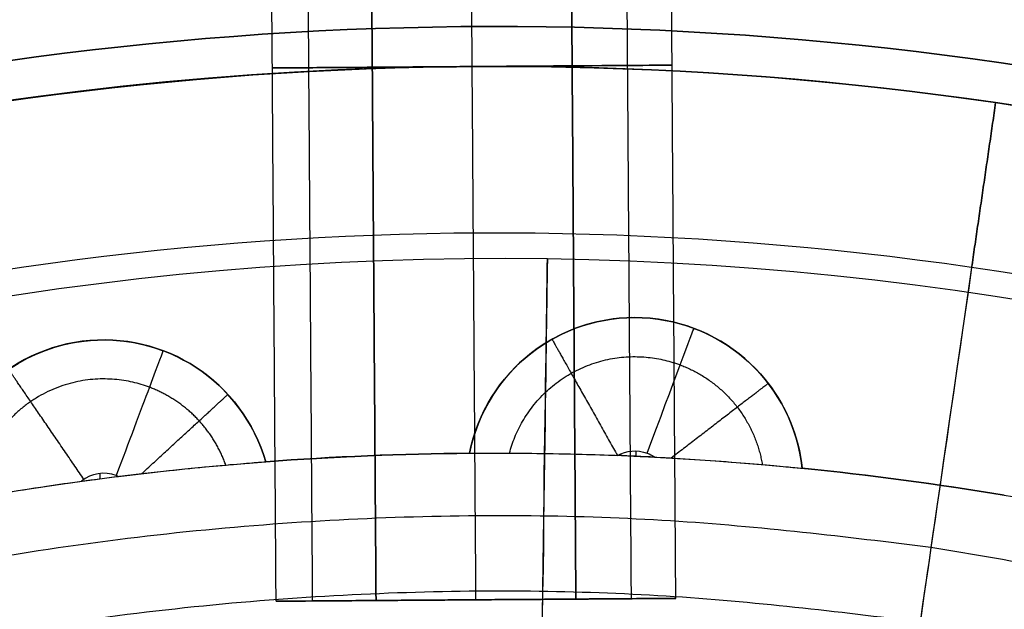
# Model space of a CAD drawing. Header units: millimetres. Extents: x -1645 to 131, y -134 to 129.
# Tile 697 of 1056: x -3.58 to 3.81, y 19.32 to 23.74. Entities that reach past the tile are written whole.
import ezdxf

# ---------------------------------------------------------------- set-up
doc = ezdxf.new("R2010")
doc.units = ezdxf.units.MM
doc.layers.add('Capa 01', color=7, linetype='Continuous')
for name, color, linetype, true_color in [('IGES level 11', 7, 'Continuous', 0xcbd2ee), ('IGES level 19', 7, 'Continuous', 0xffffff), ('IGES level 22', 7, 'Continuous', 0x868b8b), ('IGES level 26', 7, 'Continuous', 0x7e7e7e), ('IGES level 3', 7, 'Continuous', 0xcbd2ee), ('IGES level 41', 7, 'Continuous', 0x868b8b), ('IGES level 7', 7, 'Continuous', 0x868b8b), ('IGES level 9', 7, 'Continuous', 0x868b8b)]:
    doc.layers.add(name, color=color, linetype=linetype, true_color=true_color)

# ---------------------------------------------------------------- blocks, each defined once
blk = doc.blocks.new('29913 DOME S')
at = {"layer": 'Capa 01', "extrusion": (-0.9998996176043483, 0.01416879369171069, 0)}
blk.add_arc((-97.98471682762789, 270.7080732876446, -52.07419718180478), 24.05871559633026, 90, 217.5018829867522, dxfattribs=at)
at = {"layer": 'Capa 01', "extrusion": (0, 0, -1)}
blk.add_arc((-53.45729508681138, 97.23705233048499, -270.7080732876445), 24.05871559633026, 0.8118392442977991, 180.8118392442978, dxfattribs=at)
at = {"layer": 'IGES level 11', "extrusion": (-0.007046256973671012, 0.9999751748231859, 0)}
for centre, radius, start, end in [((-54.84741571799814, 197.6002500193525, 122.3557516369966), 0.7500000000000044, 90.0000000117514, 269.999999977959), ((-53.34741571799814, 197.6002500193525, 122.3557516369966), 0.7499999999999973, 269.999999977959, 359.9999999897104), ((-53.34741571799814, 197.6002500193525, 122.3557516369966), 0.7499999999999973, 0, 90.0000000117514)]:
    blk.add_arc(centre, radius, start, end, dxfattribs=at)
at = {"layer": 'IGES level 11', "extrusion": (-0.007046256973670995, 0.9999751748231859, 1.019933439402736e-30)}
blk.add_arc((-53.34741571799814, 197.6002500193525, 118.3557516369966), 0.7499999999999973, 270, 0, dxfattribs=at)
at = {"layer": 'IGES level 11', "extrusion": (-0.007046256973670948, 0.9999751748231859, -4.736833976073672e-15)}
blk.add_arc((-53.34741571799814, 197.6002500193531, 118.3557516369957), 0.75, 0, 90, dxfattribs=at)
at = {"layer": 'IGES level 11', "extrusion": (0.007046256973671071, -0.9999751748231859, 2.535652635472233e-35)}
blk.add_arc((53.34741571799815, 197.6002500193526, -118.3557516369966), 0.75, 90, 180, dxfattribs=at)
at = {"layer": 'IGES level 11', "extrusion": (0.007046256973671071, -0.9999751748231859, 8.301853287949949e-33)}
blk.add_arc((53.34741571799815, 197.6002500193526, -118.3557516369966), 0.75, 180, 270.0000000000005, dxfattribs=at)
at = {"layer": 'IGES level 11', "extrusion": (0.007046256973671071, -0.9999751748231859, -9.486494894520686e-33)}
blk.add_arc((54.84741571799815, 197.6002500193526, -118.3557516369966), 0.75, 270.0000000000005, 90.00000000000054, dxfattribs=at)
at = {"layer": 'IGES level 11', "extrusion": (-0.007046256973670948, 0.9999751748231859, 0)}
blk.add_arc((-54.84741571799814, 197.6002500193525, 118.3557516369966), 0.75, 90, 270, dxfattribs=at)
at = {"layer": 'IGES level 11'}
for points in [[(53.26210769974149, 118.7339977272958, 196.8502500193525), (53.20573764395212, 126.7337991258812, 196.8502500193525)], [(53.26210769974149, 118.7339977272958, 198.3502500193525), (53.20573764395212, 126.7337991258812, 198.3502500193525)], [(54.01208908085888, 118.739282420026, 196.8502500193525), (53.95571902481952, 126.7390838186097, 196.8502500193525)], [(53.95571902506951, 126.7390838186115, 198.3502500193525), (54.01208908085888, 118.739282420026, 198.3502500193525)], [(54.42875641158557, 118.742218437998, 198.22385222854), (54.37238635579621, 126.7420198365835, 198.22385222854)], [(54.42875641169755, 118.7422184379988, 196.9766478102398), (54.37238635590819, 126.7420198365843, 196.9766478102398)], [(54.76207046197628, 118.7445671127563, 197.6002500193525), (54.70570040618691, 126.7443685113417, 197.6002500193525)], [(51.7621449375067, 118.7234283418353, 197.6002500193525), (51.70577488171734, 126.7232297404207, 197.6002500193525)], [(52.03634316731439, 118.7253604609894, 197.0204921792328), (51.97997311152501, 126.7251618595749, 197.0204921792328)], [(52.03634316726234, 118.7253604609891, 198.1800078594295), (51.97997311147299, 126.7251618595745, 198.1800078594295)], [(52.5121263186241, 118.7287130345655, 198.3502500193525), (52.45575626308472, 126.7285144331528, 198.3502500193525)], [(52.45575626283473, 126.728514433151, 196.8502500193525), (52.51212631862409, 118.7287130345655, 196.8502500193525)], [(52.48394129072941, 122.7286137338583, 196.8502500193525), (53.98390405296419, 122.7391831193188, 196.8502500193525)], [(53.98390405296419, 122.7391831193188, 198.3502500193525), (52.48394129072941, 122.7286137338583, 198.3502500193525)], [(51.76214493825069, 118.7234283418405, 197.6002500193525), (54.76207046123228, 118.744567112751, 197.6002500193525)], [(52.51212631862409, 118.7287130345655, 196.8502500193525), (54.01208908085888, 118.739282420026, 196.8502500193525)], [(54.01208908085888, 118.739282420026, 198.3502500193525), (52.5121263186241, 118.7287130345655, 198.3502500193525)], [(52.5121263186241, 118.7287130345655, 196.8502500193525), (54.01208908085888, 118.739282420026, 196.8502500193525)], [(54.01208908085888, 118.739282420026, 198.3502500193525), (52.5121263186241, 118.7287130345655, 198.3502500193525)], [(53.26210769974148, 118.7339977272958, 196.8502500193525), (53.26210769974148, 118.7339977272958, 198.3502500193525)]]:
    blk.add_open_spline(points, degree=1, dxfattribs=at)
at = {"layer": 'IGES level 19', "extrusion": (0, 0, -1)}
for centre, radius, start, end in [((-53.41712535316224, 96.73454388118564, -198.8502500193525), 115, 299.5962758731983, 119.5962758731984), ((-53.41712535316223, 96.73454388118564, -198.8502500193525), 112, 299.5962758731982, 119.5962758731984), ((-53.41712535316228, 96.7345438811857, -198.8502500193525), 115, 119.5962758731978, 299.5962758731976), ((-53.41712535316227, 96.7345438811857, -198.8502500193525), 112, 119.5962758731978, 299.5962758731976)]:
    blk.add_arc(centre, radius, start, end, dxfattribs=at)
at = {"layer": 'IGES level 19'}
for centre, radius, start, end in [((53.41712535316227, 96.7345438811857, 198.8502500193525), 115, 60.40372412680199, 240.403724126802), ((53.41712535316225, 96.73454388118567, 198.8502500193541), 115, 60.40372471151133, 240.4037235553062), ((53.41712535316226, 96.7345438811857, 185.8502500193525), 112, 60.40372412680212, 240.403724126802), ((53.41712535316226, 96.73454388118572, 198.8502500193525), 112, 60.40372412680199, 240.403724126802), ((53.41712535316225, 96.73454388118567, 198.8502500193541), 112, 60.40372527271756, 240.4037241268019), ((53.41712535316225, 96.73454388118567, 198.8502500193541), 115, 240.403724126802, 60.40372415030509), ((53.41712535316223, 96.73454388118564, 198.8502500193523), 115, 240.403724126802, 60.40372412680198), ((53.41712535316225, 96.73454388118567, 198.8502500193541), 112, 240.403724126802, 60.40372415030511), ((53.41712535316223, 96.73454388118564, 185.8502500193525), 112, 240.403724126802, 60.40372412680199), ((53.41712535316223, 96.73454388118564, 198.8502500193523), 112, 240.403724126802, 60.40372412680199)]:
    blk.add_arc(centre, radius, start, end, dxfattribs=at)
at = {"layer": 'IGES level 19', "extrusion": (-0.8695270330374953, 0.4938853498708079, 6.123233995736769e-17)}
blk.add_arc((-110.4952365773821, 198.8502500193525, 1.328139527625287), 115, 89.9999999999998, 180, dxfattribs=at)
at = {"layer": 'IGES level 19', "extrusion": (0.8695270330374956, -0.4938853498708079, -1.949385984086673e-16)}
blk.add_arc((110.4952365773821, 198.8502500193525, -1.328139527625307), 112.0000000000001, 1.453967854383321e-14, 90.00000000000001, dxfattribs=at)
at = {"layer": 'IGES level 19', "extrusion": (0.5340384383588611, -0.845460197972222, 6.123233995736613e-17)}
for radius in [115, 112]:
    blk.add_arc((96.82201812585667, 198.8502500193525, -53.25840841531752), radius, 359.9999994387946, 90.0000000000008, dxfattribs=at)
at = {"layer": 'IGES level 22', "extrusion": (0, 0, -1)}
for centre, radius, start, end in [((-53.41712535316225, 96.73454388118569, -194.8502500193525), 26, 278.2821484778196, 98.28214847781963), ((-53.41712535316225, 96.73454388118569, -194.8502500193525), 25.99999999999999, 278.2821484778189, 98.28214847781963), ((-53.41712535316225, 96.73454388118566, -194.8502500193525), 25.99999999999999, 98.28214847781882, 278.2821484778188), ((-53.41712535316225, 96.73454388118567, -191.0502500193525), 21.75, 278.2821484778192, 98.28214847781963)]:
    blk.add_arc(centre, radius, start, end, dxfattribs=at)
at = {"layer": 'IGES level 22'}
for centre, radius, start, end in [((53.41712535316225, 96.73454388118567, 194.0502500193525), 26, 81.71785152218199, 261.717851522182), ((53.41712535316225, 96.73454388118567, 194.4502500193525), 25.99999999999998, 81.71785152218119, 261.7178515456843), ((53.41712535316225, 96.73454388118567, 194.0502500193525), 25.99999999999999, 81.7178515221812, 261.717851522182), ((53.41712535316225, 96.73454388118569, 194.0502500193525), 26, 261.7178515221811, 81.71785152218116), ((53.41712535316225, 96.73454388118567, 194.4502500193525), 25.99999999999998, 261.7178515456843, 81.7178515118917), ((53.41712535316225, 96.73454388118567, 194.8502500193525), 24.75, 81.71785152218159, 261.717851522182), ((53.41712535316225, 96.73454388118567, 194.0502500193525), 24.75, 81.71785152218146, 261.717851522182), ((53.41712535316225, 96.73454388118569, 194.0502500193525), 24.75, 261.7178515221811, 81.71785152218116), ((53.41712535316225, 96.73454388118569, 194.8502500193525), 24.75, 261.7178515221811, 81.71785152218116)]:
    blk.add_arc(centre, radius, start, end, dxfattribs=at)
at = {"layer": 'IGES level 22', "extrusion": (0.9895707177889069, -0.1440478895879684, 0)}
blk.add_arc((128.1702961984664, 191.0502500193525, 38.92561618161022), 3.800000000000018, 90, 180, dxfattribs=at)
at = {"layer": 'IGES level 22', "extrusion": (0.9895707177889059, -0.144047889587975, 0)}
blk.add_arc((128.1702961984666, 191.0502500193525, 38.92561618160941), 2.999999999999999, 90, 180, dxfattribs=at)
at = {"layer": 'IGES level 22'}
for points in [[(57.16237048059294, 122.4633825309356, 194.8502500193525), (56.98231062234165, 121.2264191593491, 194.8502500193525)], [(56.98231062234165, 121.2264191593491, 194.0502500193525), (57.16237048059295, 122.4633825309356, 194.0502500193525)], [(57.16237048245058, 122.4633825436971, 194.8502500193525), (57.16237048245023, 122.4633825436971, 194.0502500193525)], [(57.16237048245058, 122.4633825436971, 194.0502500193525), (57.16237048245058, 122.4633825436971, 194.8502500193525)]]:
    blk.add_open_spline(points, degree=1, dxfattribs=at)
for points, weights in [([(56.6767389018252, 119.1272226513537, 193.1715703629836), (11.89138136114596, 125.6464497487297, 193.1715703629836), (5.372154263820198, 80.86109220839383, 193.1715703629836), (50.1575118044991, 74.34186511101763, 193.1715703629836)], [0.8164906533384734, 0.2721635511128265, 0.2721635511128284, 0.816490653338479]), ([(50.15751180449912, 74.34186511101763, 193.1715703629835), (94.9428693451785, 67.82263801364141, 193.1715703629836), (101.4620964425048, 112.6079955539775, 193.1715703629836), (56.67673890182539, 119.1272226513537, 193.1715703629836)], [0.8164906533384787, 0.2721635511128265, 0.2721635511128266, 0.816490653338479]), ([(56.59525311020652, 118.5674369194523, 193.7372557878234), (12.92946703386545, 124.9236924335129, 193.7372557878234), (6.573211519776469, 81.25790635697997, 193.7372557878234), (50.23899759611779, 74.901650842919, 193.7372557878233)], [0.816490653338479, 0.2721635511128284, 0.2721635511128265, 0.8164906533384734])]:
    blk.add_rational_spline(points, weights, degree=3, dxfattribs=at)
at = {"layer": 'IGES level 26', "extrusion": (0, 0, -1)}
for centre, radius, start, end in [((-53.41712535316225, 96.73454388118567, -205.4695294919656), 28.40000000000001, 290.5958661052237, 110.5958661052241), ((-53.41712535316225, 96.73454388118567, -203.4695294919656), 28.4, 290.5958661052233, 110.5958661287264), ((-53.41712535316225, 96.73454388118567, -203.9695294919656), 26.3, 290.5958661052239, 110.5958661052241), ((-53.41712535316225, 96.73454388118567, -202.7195294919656), 26.30000000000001, 290.5958661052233, 110.5958661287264), ((-53.41712535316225, 96.73454388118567, -205.4695294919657), 28.4, 110.595866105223, 290.5958661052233), ((-53.41712535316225, 96.73454388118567, -203.4695294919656), 28.4, 110.5958661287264, 290.5958660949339), ((-53.41712535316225, 96.73454388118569, -203.9695294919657), 26.3, 110.5958661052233, 290.5958661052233), ((-53.41712535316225, 96.73454388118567, -202.7195294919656), 26.30000000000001, 110.5958661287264, 290.5958660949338), ((-53.41712535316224, 96.73454388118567, -214.2695294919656), 23.1, 290.5958661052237, 110.5958661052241), ((-54.45316498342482, 119.5862913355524, -205.4695294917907), 1.264498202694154, 11.28049841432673, 173.9112337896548), ((-54.4531649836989, 119.5862913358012, -208.9695294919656), 1.264498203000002, 11.28049843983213, 173.9112338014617), ((-50.46926091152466, 119.4190283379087, -205.4695294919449), 1.264498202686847, 1.28049841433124, 163.9112337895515), ((-50.46926091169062, 119.4190283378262, -208.9695294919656), 1.264498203, 1.280498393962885, 163.9112338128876), ((-50.46926091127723, 119.4190283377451, -212.4695294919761), 1.264498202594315, 1.280498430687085, 110.5958661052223), ((-54.45316498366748, 119.5862913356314, -212.4695294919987), 1.264498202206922, 110.5958660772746, 173.9112337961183), ((-53.41712535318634, 96.73454388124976, -214.2695294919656), 21.85790949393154, 290.5958661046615, 110.5958661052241), ((-54.45316498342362, 119.5862913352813, -213.4695294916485), 0.2644982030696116, 60.61505831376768, 110.5958661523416), ((-53.41712535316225, 96.73454388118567, -209.8695294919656), 23.10000000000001, 85.69780213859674, 89.4939300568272), ((-53.41712534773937, 96.73454395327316, -205.4695293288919), 23.09999992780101, 85.69780216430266, 89.4939300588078), ((-54.45316498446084, 119.5862913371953, -213.4695294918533), 0.2644982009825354, 110.5958660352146, 124.5766739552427), ((-53.41712535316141, 96.73454388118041, -205.4695294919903), 23.10000000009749, 95.697802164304, 99.49393004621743), ((-53.41712535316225, 96.73454388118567, -209.8695294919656), 23.10000000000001, 95.69780218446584, 99.49393004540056), ((-53.41712538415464, 96.73454363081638, -213.4695292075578), 23.10000025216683, 82.24839968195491, 82.94333253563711), ((-53.41712535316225, 96.73454388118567, -211.9221129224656), 20.59548659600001, 310.1077834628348, 110.5958661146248), ((-53.41712535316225, 96.73454388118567, -205.9191184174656), 20.59548659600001, 310.4518945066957, 110.5958661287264)]:
    blk.add_arc(centre, radius, start, end, dxfattribs=at)
at = {"layer": 'IGES level 26'}
for centre, radius, start, end in [((53.41712535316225, 96.73454388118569, 201.4695294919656), 28.4, 69.40413389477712, 249.4041338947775), ((53.41712535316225, 96.73454388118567, 201.4695294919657), 28.4, 249.4041338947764, 69.4041338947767), ((53.41712535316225, 96.73454388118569, 201.4695294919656), 26.3, 69.40413389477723, 249.4041338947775), ((53.41712535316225, 96.73454388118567, 201.4695294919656), 26.3, 249.4041338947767, 69.4041338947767), ((54.45316498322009, 119.5862913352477, 212.4695294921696), 1.264498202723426, 69.40413390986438, 168.7195015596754), ((54.45316498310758, 119.586291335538, 205.4695294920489), 1.264498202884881, 6.088766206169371, 168.7195015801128), ((50.46926091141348, 119.4190283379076, 205.4695294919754), 1.264498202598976, 16.08876620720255, 178.7195015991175), ((50.46926091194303, 119.4190283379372, 212.4695294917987), 1.264498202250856, 16.08876622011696, 69.40413391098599), ((53.41712535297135, 96.73454388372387, 205.4695294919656), 23.0999999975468, 90.50606995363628, 94.3021978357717), ((53.41712534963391, 96.73454384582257, 205.4695294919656), 23.10000003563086, 80.50606995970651, 84.30219783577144), ((50.46926091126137, 119.419028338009, 213.4695294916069), 0.264498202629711, 69.40413389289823, 129.3849416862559)]:
    blk.add_arc(centre, radius, start, end, dxfattribs=at)
at = {"layer": 'IGES level 26', "extrusion": (-0.9360849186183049, 0.3517741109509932, 4.861426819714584e-10)}
blk.add_arc((-131.3626356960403, 212.4695294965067, -8.905425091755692), 0.9999999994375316, 90.00000000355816, 179.99999999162, dxfattribs=at)
at = {"layer": 'IGES level 26', "extrusion": (0.9360849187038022, -0.3517741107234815, -9.898322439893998e-11)}
blk.add_arc((129.804629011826, 212.4695294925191, 5.234991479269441), 0.9999999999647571, 359.9999999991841, 90, dxfattribs=at)
at = {"layer": 'IGES level 26', "extrusion": (-1.495201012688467e-08, -3.156876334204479e-07, 0.99999999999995)}
blk.add_arc((53.4171285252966, 96.73461079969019, 213.4694908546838), 23.10000047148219, 87.05666747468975, 87.75160032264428, dxfattribs=at)
at = {"layer": 'IGES level 26', "extrusion": (1.031043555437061e-07, 2.254418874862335e-07, -0.9999999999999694)}
blk.add_arc((-50.4692828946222, 119.419076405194, -213.469497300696), 0.2644982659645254, 110.5958670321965, 114.5766737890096, dxfattribs=at)
at = {"layer": 'IGES level 26'}
for points in [[(49.97102827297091, 122.8077948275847, 203.9695294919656), (49.97102827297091, 122.8077948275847, 201.4695294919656)], [(54.51043526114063, 120.8494919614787, 212.4695294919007), (54.51043526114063, 120.8494919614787, 205.4695294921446)], [(50.30630863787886, 120.6729829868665, 212.4695294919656), (50.30630863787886, 120.6729829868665, 205.4695294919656)], [(53.51012604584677, 120.4286886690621, 212.4695294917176), (53.51012604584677, 120.4286886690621, 205.4695294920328)], [(51.33836995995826, 120.3375081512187, 212.4695294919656), (51.33836995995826, 120.3375081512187, 205.4695294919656)], [(55.46856265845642, 120.339898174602, 212.4695294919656), (55.46856265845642, 120.339898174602, 205.4695294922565)], [(53.21309524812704, 119.8336428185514, 212.4695294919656), (53.21309524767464, 119.8336428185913, 205.4695294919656)], [(54.46334542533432, 119.8108395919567, 213.4695294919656), (54.46514656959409, 119.8505671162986, 213.4695294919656)], [(51.68423315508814, 119.7694540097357, 205.4695294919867), (51.68423315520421, 119.7694540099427, 212.4695294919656)], [(55.71052984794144, 119.720415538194, 212.4695294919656), (55.7105298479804, 119.7204155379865, 205.4695294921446)], [(50.44036856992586, 119.6419426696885, 213.4695294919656), (50.44219212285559, 119.6821644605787, 213.4695294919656)], [(50.39032525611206, 119.6353840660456, 214.2695294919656), (50.39032525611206, 119.6353840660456, 213.4695294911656)]]:
    blk.add_open_spline(points, degree=1, dxfattribs=at)
for points, weights in [([(53.83319185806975, 120.6883752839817, 212.4695294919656), (53.83319185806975, 120.6883752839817, 213.0553159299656), (54.0362773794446, 120.3273640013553, 213.4695294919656), (54.32348367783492, 119.8168169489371, 213.4695294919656)], [0.821690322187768, 0.6612453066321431, 0.6612453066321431, 0.821690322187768]), ([(53.51375808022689, 119.8343455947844, 213.1766362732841), (53.67208615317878, 120.4339502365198, 213.1766362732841), (54.222275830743, 120.7110031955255, 213.1766362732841), (54.79495046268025, 120.4957961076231, 213.1766362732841)], [0.8268003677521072, 0.6510549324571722, 0.659972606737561, 0.8535533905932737]), ([(50.31986714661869, 119.6372960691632, 213.4695294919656), (49.98900349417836, 120.1206954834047, 213.4695294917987), (49.75504756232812, 120.4625104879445, 213.0553159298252), (49.7550475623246, 120.4625104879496, 212.4695294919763)], [0.7868909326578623, 0.6332409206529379, 0.6332409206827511, 0.7868909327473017]), ([(54.79495046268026, 120.4957961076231, 213.1766362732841), (55.12555827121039, 120.3715560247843, 213.176636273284), (55.35187324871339, 120.098875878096, 213.176636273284), (55.41116405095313, 119.7483222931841, 213.1766362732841)], [0.8535533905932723, 0.7733493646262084, 0.7682357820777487, 0.8382126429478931]), ([(50.81104639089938, 120.3285331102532, 213.1766362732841), (50.15886434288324, 120.5736185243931, 213.1766362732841), (49.56021122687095, 120.2059465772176, 213.1766362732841), (49.50105153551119, 119.5001877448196, 213.1766362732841)], [0.8535533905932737, 0.6215930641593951, 0.6114810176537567, 0.8232172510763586]), ([(51.38456941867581, 119.7449525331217, 213.1766362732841), (51.28677719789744, 120.0195871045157, 213.1766362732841), (51.08251150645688, 120.2265184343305, 213.1766362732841), (50.81104639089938, 120.3285331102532, 213.1766362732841)], [0.8410434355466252, 0.7926829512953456, 0.7968529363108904, 0.8535533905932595]), ([(55.4555992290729, 120.3570580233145, 212.4695294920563), (55.45559922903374, 120.3570580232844, 213.0144362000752), (55.16378699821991, 120.1326850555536, 213.421058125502), (54.72765190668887, 119.7973429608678, 213.4661825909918)], [0.9247271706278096, 0.7544434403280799, 0.7447482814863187, 0.8956416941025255]), ([(50.75373890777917, 119.6804956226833, 213.4620735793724), (51.14501940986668, 120.0401264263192, 213.3968110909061), (51.40025593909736, 120.2747175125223, 212.9951323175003), (51.40025593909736, 120.2747175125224, 212.4695294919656)], [0.9034034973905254, 0.7627771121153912, 0.7770504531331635, 0.9462235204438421])]:
    blk.add_rational_spline(points, weights, degree=3, dxfattribs=at)
for points, knots in [([(53.21309524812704, 119.8336428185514, 212.4695294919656), (53.21309524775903, 119.8336428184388, 212.5850519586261), (53.23419837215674, 119.8338545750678, 212.7023312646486), (53.27440721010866, 119.834103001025, 212.8106300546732), (53.31346948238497, 119.8343443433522, 212.915840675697), (53.37165235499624, 119.8346118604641, 213.0156395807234), (53.4438218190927, 119.8345284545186, 213.10158581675), (53.52037221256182, 119.834439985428, 213.1927492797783), (53.61503441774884, 119.8339286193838, 213.2710510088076), (53.71867546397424, 119.8325755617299, 213.3295954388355), (53.82346874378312, 119.8312074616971, 213.3887907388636), (53.94049607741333, 119.8289186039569, 213.429351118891), (54.05902840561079, 119.8256235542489, 213.4500106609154), (54.1460900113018, 119.8232033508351, 213.4651850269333), (54.23504320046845, 119.8202283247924, 213.4695294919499), (54.32338238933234, 119.8167599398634, 213.4695294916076)], [4.176506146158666, 4.176506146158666, 4.176506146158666, 4.176506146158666, 4.176852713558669, 4.176852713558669, 4.176852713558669, 4.177189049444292, 4.177189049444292, 4.177189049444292, 4.177546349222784, 4.177546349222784, 4.177546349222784, 4.177907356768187, 4.177907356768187, 4.177907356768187, 4.178170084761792, 4.178170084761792, 4.178170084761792, 4.178170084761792]), ([(54.60326998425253, 119.8040705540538, 213.4695294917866), (54.71713126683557, 119.7982162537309, 213.4695294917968), (54.83241709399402, 119.7914128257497, 213.4613926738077), (54.9428831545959, 119.7841005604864, 213.4341448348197), (55.05117703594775, 119.7769320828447, 213.4074327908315), (55.15665724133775, 119.7691470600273, 213.3630788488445), (55.25077747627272, 119.7616522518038, 213.3032650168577), (55.34365804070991, 119.7542561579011, 213.2442390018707), (55.42785658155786, 119.7469686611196, 213.1687166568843), (55.49638352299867, 119.7407753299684, 213.0825118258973), (55.56461306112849, 119.7346088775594, 212.9966811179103), (55.61913724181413, 119.7293795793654, 212.8979502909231), (55.65536867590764, 119.7258523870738, 212.7943402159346), (55.69160552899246, 119.7223246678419, 212.6907146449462), (55.71052984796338, 119.7204155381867, 212.5793648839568), (55.71052984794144, 119.720415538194, 212.4695294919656)], [-7.310474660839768, -7.310474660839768, -7.310474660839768, -7.310474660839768, -7.310133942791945, -7.310133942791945, -7.310133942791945, -7.309798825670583, -7.309798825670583, -7.309798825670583, -7.309468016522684, -7.309468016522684, -7.309468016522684, -7.309138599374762, -7.309138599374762, -7.309138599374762, -7.30880909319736, -7.30880909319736, -7.30880909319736, -7.30880909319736]), ([(50.57926851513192, 119.6595644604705, 213.4695294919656), (50.6924165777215, 119.6735709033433, 213.4695294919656), (50.80713235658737, 119.6868900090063, 213.4613926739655), (50.91718995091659, 119.6988710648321, 213.4341448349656), (51.02508339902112, 119.7106165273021, 213.4074327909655), (51.1303129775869, 119.7212662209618, 213.3630788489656), (51.22430477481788, 119.7302290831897, 213.3032650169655), (51.31705859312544, 119.7390738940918, 213.2442390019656), (51.40124342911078, 119.7465180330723, 213.1687166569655), (51.46980475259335, 119.7523183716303, 213.0825118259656), (51.53806852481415, 119.7580935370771, 212.9966811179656), (51.59267241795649, 119.7624117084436, 212.8979502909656), (51.62896590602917, 119.7652296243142, 212.7943402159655), (51.6652648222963, 119.7680479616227, 212.6907146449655), (51.68423315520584, 119.7694540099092, 212.5793648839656), (51.68423315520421, 119.7694540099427, 212.4695294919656)], [-9.392203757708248, -9.392203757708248, -9.392203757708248, -9.392203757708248, -9.391863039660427, -9.391863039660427, -9.391863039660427, -9.391527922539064, -9.391527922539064, -9.391527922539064, -9.391197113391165, -9.391197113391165, -9.391197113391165, -9.390867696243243, -9.390867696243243, -9.390867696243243, -9.390538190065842, -9.390538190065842, -9.390538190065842, -9.390538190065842]), ([(49.20507848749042, 119.4472861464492, 212.4695294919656), (49.20507848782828, 119.4472861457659, 212.5850519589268), (49.22582423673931, 119.4511592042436, 212.7023312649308), (49.26537907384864, 119.4583860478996, 212.8106300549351), (49.30380599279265, 119.4654068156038, 212.9158406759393), (49.36105848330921, 119.4757736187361, 213.0156395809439), (49.43214601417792, 119.488223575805, 213.1015858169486), (49.50754879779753, 119.5014292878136, 213.1927492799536), (49.60086166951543, 119.5173636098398, 213.2710510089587), (49.70316313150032, 119.5340281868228, 213.3295954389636), (49.80660193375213, 119.5508780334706, 213.3887907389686), (49.92224881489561, 119.5689455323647, 213.4293511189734), (50.03955254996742, 119.5862834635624, 213.4500106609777), (50.12571175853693, 119.599018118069, 213.4651850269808), (50.2138301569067, 119.6115348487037, 213.4695294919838), (50.30142955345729, 119.6234590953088, 213.4695294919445)], [3.478709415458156, 3.478709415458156, 3.478709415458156, 3.478709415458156, 3.47905598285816, 3.47905598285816, 3.47905598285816, 3.479392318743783, 3.479392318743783, 3.479392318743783, 3.479749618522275, 3.479749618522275, 3.479749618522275, 3.480110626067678, 3.480110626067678, 3.480110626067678, 3.480373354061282, 3.480373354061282, 3.480373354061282, 3.480373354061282])]:
    blk.add_open_spline(points, degree=3, knots=knots, dxfattribs=at)
at = {"layer": 'IGES level 41'}
for points in [[(-1.904222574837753, 197.5539292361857, 1.850250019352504), (51.25928474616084, 105.4720334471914, 1.850250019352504)], [(-1.904222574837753, 197.5539292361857, 10.8502500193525), (51.25928474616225, 105.4720334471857, 10.8502500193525)], [(-0.4042225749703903, 194.9558530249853, 19.85025001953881), (51.25928474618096, 105.4720334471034, 19.85025001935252)]]:
    blk.add_open_spline(points, degree=1, dxfattribs=at)
at = {"layer": 'IGES level 7', "extrusion": (0, 0, -1)}
for centre, radius, start, end in [((-53.41712535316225, 96.73454388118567, -196.8502500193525), 29, 329.5962758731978, 149.5962758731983), ((-53.41712535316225, 96.73454388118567, -195.8502500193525), 29, 329.5962758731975, 149.5962758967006), ((-53.41712535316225, 96.73454388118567, -196.8502500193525), 20.25, 329.5962758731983, 149.5962758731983), ((-53.41712535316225, 96.73454388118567, -194.8502500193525), 20.25, 329.5962758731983, 149.5962758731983)]:
    blk.add_arc(centre, radius, start, end, dxfattribs=at)
at = {"layer": 'IGES level 7'}
blk.add_arc((53.41712535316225, 96.73454388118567, 194.8502500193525), 29, 30.40372412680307, 210.4037241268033, dxfattribs=at)
at = {"layer": 'IGES level 9', "extrusion": (0, 0, -1)}
for centre, radius, start, end in [((-53.41712535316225, 96.73454388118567, -186.3502500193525), 116.5, 86.81681056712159, 266.8168105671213), ((-53.41712535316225, 96.73454388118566, -196.8502500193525), 116.5, 86.81681056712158, 266.8168105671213), ((-53.41712535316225, 96.73454388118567, -196.8502500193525), 115.5, 86.81681056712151, 266.8168105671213), ((-53.41712535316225, 96.73454388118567, -191.6002500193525), 116.5, 86.81681056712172, 266.8168105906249), ((-53.41712535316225, 96.73454388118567, -191.6002500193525), 115.5, 86.81681056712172, 266.8168105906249), ((-53.41712535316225, 96.73454388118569, -196.8502500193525), 116.5, 266.8168105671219, 86.81681056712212), ((-53.41712535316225, 96.73454388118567, -191.6002500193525), 116.5, 266.8168105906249, 86.81681055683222), ((-53.41712535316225, 96.73454388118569, -186.3502500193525), 115.5, 266.8168105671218, 86.8168105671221), ((-53.41712535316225, 96.73454388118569, -196.8502500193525), 115.5, 266.8168105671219, 86.8168105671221), ((-53.41712535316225, 96.73454388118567, -191.6002500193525), 115.5, 266.8168105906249, 86.81681055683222), ((-53.41712535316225, 96.73454388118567, -185.8502500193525), 106.5, 86.81681056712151, 266.8168105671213), ((-53.41712535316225, 96.73454388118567, -185.3502500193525), 106.5, 86.81681056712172, 266.8168105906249), ((-53.41712535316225, 96.73454388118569, -185.8502500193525), 106.5, 266.816810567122, 86.8168105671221), ((-53.41712535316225, 96.73454388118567, -185.3502500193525), 106.5, 266.8168105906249, 86.81681055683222)]:
    blk.add_arc(centre, radius, start, end, dxfattribs=at)
at = {"layer": 'IGES level 9'}
for centre, radius, start, end in [((53.41712535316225, 96.73454388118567, 186.3502500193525), 116.5, 93.18318943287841, 273.1831894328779), ((53.41712535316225, 96.73454388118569, 186.3502500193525), 115.5, 273.1831894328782, 93.18318943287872), ((53.41712535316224, 96.73454388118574, 184.8502500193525), 114.9999999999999, 273.1831894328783, 93.1831894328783), ((53.41712535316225, 96.73454388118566, 184.8502500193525), 115, 93.18318943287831, 273.1831894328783), ((53.41712535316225, 96.73454388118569, 184.8502500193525), 106.5, 273.1831894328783, 93.1831894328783), ((53.41712535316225, 96.73454388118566, 184.8502500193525), 106.5, 93.18318943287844, 273.1831894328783)]:
    blk.add_arc(centre, radius, start, end, dxfattribs=at)
for points, weights in [([(59.8618067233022, -19.14704620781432, 185.2895898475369), (291.6249869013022, -6.257683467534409, 185.289589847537), (278.7356241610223, 225.5054967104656, 185.289589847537), (46.9724439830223, 212.6161339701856, 185.2895898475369)], [0.8164906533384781, 0.2721635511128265, 0.2721635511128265, 0.8164906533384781]), ([(46.9724439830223, 212.6161339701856, 185.2895898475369), (-184.7907361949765, 199.7267712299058, 185.289589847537), (-171.9013734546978, -32.03640894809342, 185.289589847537), (59.8618067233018, -19.14704620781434, 185.289589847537)], [0.8164906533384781, 0.2721635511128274, 0.2721635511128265, 0.8164906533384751]), ([(59.8225421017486, -18.44103042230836, 185.9966966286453), (290.173690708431, -5.630196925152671, 185.9966966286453), (277.3628572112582, 224.7209516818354, 185.9966966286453), (47.0117086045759, 211.9101181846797, 185.9966966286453)], [0.8164906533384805, 0.2721635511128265, 0.2721635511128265, 0.8164906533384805]), ([(47.0117086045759, 211.9101181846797, 185.9966966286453), (-183.3394400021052, 199.0992846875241, 185.9966966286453), (-170.5286065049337, -31.25186391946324, 185.9966966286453), (59.82254210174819, -18.44103042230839, 185.9966966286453)], [0.8164906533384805, 0.2721635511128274, 0.2721635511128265, 0.8164906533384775])]:
    blk.add_rational_spline(points, weights, degree=3, dxfattribs=at)

msp = doc.modelspace()

# ---------------------------------------------------------------- block references
at = {"layer": 'IGES level 3'}
msp.add_blockref('29913 DOME S', (-53.41712535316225, -99.34655476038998), dxfattribs=at)

doc.saveas('drawing.dxf')
